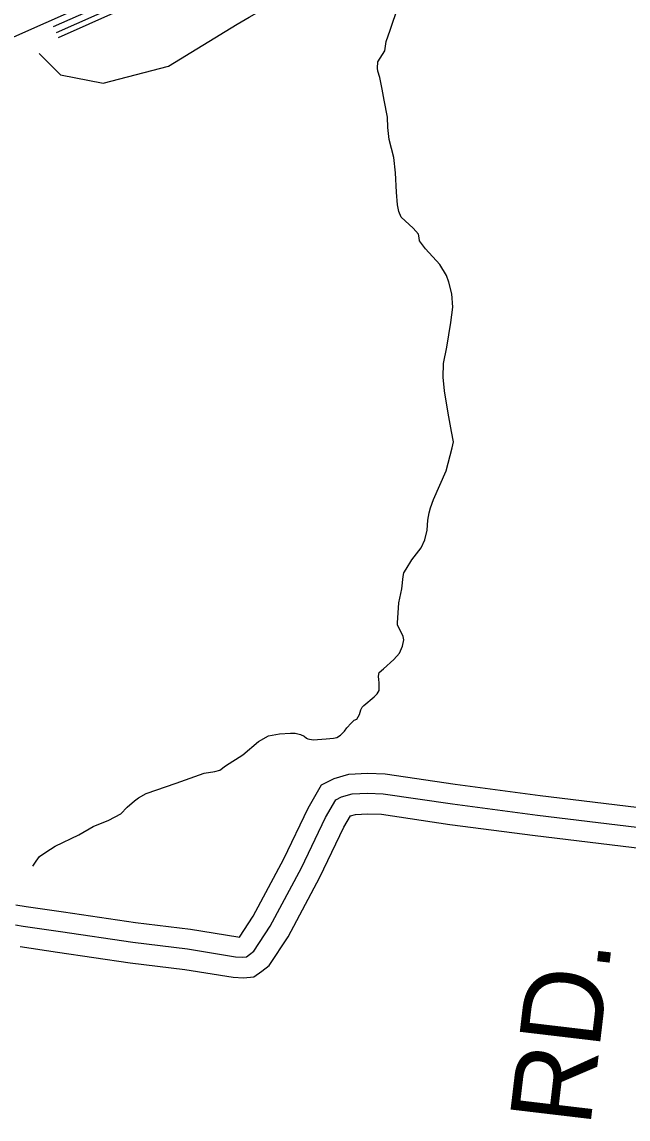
# Model space of a CAD drawing. Extents: x 1551132 to 1791609, y 378168 to 563823.
# Drawn here: x 1601556 to 1604322, y 463814 to 468823 of the extents above; entities that cross this region are included whole.
import ezdxf

# ---------------------------------------------------------------- set-up
doc = ezdxf.new("R2010")
doc.units = 0
for name, color, linetype in [('DESIGN - ROW - Right-of-Way and Easement Labels', 7, 'Continuous'), ('DESIGN - TRANSPORTATION - Text', 7, 'Continuous'), ('SURVEY - CENTERLINE - Preliminary Text', 7, 'Continuous'), ('SURVEY - PROPERTY - Owners', 7, 'Continuous')]:
    doc.layers.add(name, color=color, linetype=linetype)

msp = doc.modelspace()

# ---------------------------------------------------------------- linework, layer by layer
at = {"layer": 'DESIGN - TRANSPORTATION - Text'}
for points in [[(1603285.813, 467931.238), (1603276.138, 467957.431), (1603270.514, 467987.582), (1603265.264, 468045.8), (1603260.389, 468134.085), (1603253.289, 468204.354), (1603232.323, 468286.839), (1603225.006, 468341.074), (1603223.632, 468389.209), (1603208.59, 468465.602), (1603199.224, 468515.854), (1603189.916, 468570.113), (1603180.266, 468598.314), (1603178.441, 468612.373), (1603180.808, 468640.415), (1603211.507, 468692.125), (1603218.057, 468734.143), (1603236.748, 468786.019), (1603272.181, 468893.805), (1603295.339, 468981.707), (1603308.255, 469051.709), (1603307.655, 469057.793), (1603520.55, 469393.318), (1603541.575, 469563.464)], [(1601633.877, 468679.34), (1601731.583, 468582.413), (1601926.004, 468543.52), (1602224.105, 468621.314), (1602538.531, 468812.594), (1602593.23, 468844.887), (1602859.515, 468997.666), (1602916.039, 469032.984), (1602958.497, 469064.493), (1603007.137, 469109.944), (1603057.711, 469149.362), (1603083.969, 469167.046), (1603100.035, 469170.837), (1603132.176, 469178.421), (1603198.349, 469185.546), (1603405.361, 469211.78)], [(1601606.109, 464968.644), (1601621.209, 464991.028), (1601636.25, 465012.32), (1601664.533, 465031.987), (1601706.94, 465059.488), (1601815.746, 465112.139), (1601880.311, 465149.365), (1601952.768, 465178.449), (1602007.216, 465207.792), (1602035.632, 465237.476), (1602070.057, 465267.085), (1602088.248, 465280.877), (1602122.547, 465300.461), (1602259.311, 465346.721), (1602388.058, 465393.097), (1602436.215, 465400.464), (1602458.806, 465406.822), (1602484.597, 465425.873), (1602563.354, 465476.932), (1602636.227, 465538.101), (1602680.609, 465563.56), (1602730.791, 465572.902), (1602780.899, 465576.235), (1602802.09, 465575.385), (1602826.864, 465569.593), (1602844.53, 465561.652), (1602854.688, 465553.176), (1602860.638, 465549.085), (1602884.613, 465544.751), (1602944.753, 465549.951), (1602978.102, 465553.535), (1602992.885, 465555.31), (1603009.051, 465567.127), (1603027.309, 465584.919), (1603038.017, 465599.736), (1603057.8, 465620.595), (1603072, 465634.437), (1603084.091, 465640.287), (1603096.358, 465660.171), (1603102.649, 465682.146), (1603108.699, 465693.847), (1603116.924, 465701.997), (1603163.49, 465741.465), (1603177.681, 465755.307), (1603186.714, 465770.016), (1603186.156, 465791.283), (1603186.364, 465807.316), (1603184.514, 465819.375), (1603182.723, 465835.442), (1603186.714, 465853.051), (1603205.18, 465869.218), (1603253.796, 465912.669), (1603278.187, 465940.412), (1603292.82, 465973.546), (1603299.003, 466002.28), (1603295.187, 466016.364), (1603277.654, 466054.698), (1603269.729, 466068.44), (1603269.954, 466078.865), (1603275.146, 466171.018), (1603289.987, 466234.978), (1603295.629, 466290.387), (1603298.928, 466307.038), (1603309.17, 466324.938), (1603335.736, 466366.681), (1603378.51, 466422.241), (1603394.985, 466458.109), (1603405.568, 466502.076), (1603408.159, 466548.153), (1603414.609, 466582.153), (1603420.901, 466604.121), (1603433.401, 466642.047), (1603491.166, 466773.592), (1603519.69, 466879.12), (1603525.932, 466906.587), (1603515.515, 466953.705), (1603500.558, 467036.115), (1603483.85, 467138.593), (1603478.65, 467200.82), (1603479.45, 467262.963), (1603494.441, 467338.948), (1603513.907, 467450.959), (1603522.824, 467521.011), (1603517.591, 467581.23), (1603504.274, 467635.548), (1603492.65, 467665.782), (1603463.259, 467716.3), (1603398.094, 467787.36), (1603370.528, 467823.827), (1603368.711, 467837.886), (1603365.528, 467854.928), (1603341.245, 467882.362), (1603285.813, 467931.238)]]:
    msp.add_lwpolyline(points, dxfattribs=at)
at = {"layer": 'SURVEY - CENTERLINE - Preliminary Text'}
for points in [[(1599682.948, 467940.786), (1602462.092, 469175.429), (1603866.117, 469846.705)], [(1601700.443, 468803.135), (1601980.119, 468927.389)], [(1601713.042, 468774.818), (1601992.711, 468899.063)], [(1601723.1, 468752.234), (1602002.744, 468876.471)]]:
    msp.add_lwpolyline(points, dxfattribs=at)
at = {"layer": 'SURVEY - PROPERTY - Owners'}
for points in [[(1601528.544, 464791.189), (1601574.56, 464784.589), (1601744.872, 464759.138), (1602073.798, 464710.562), (1602324.75, 464680.387), (1602540.495, 464644.936), (1602548.195, 464644.419), (1602611.344, 464740.163), (1602750.682, 465002.22), (1602861.38, 465233.568), (1602923.012, 465338.962), (1602980.477, 465369.347), (1603047.742, 465388.405), (1603132.223, 465392.689), (1603213.205, 465389.647), (1603533.614, 465342.38), (1603920.738, 465291.287), (1604560.948, 465214.002)], [(1601526.186, 464699.887), (1601561.427, 464694.836), (1601731.539, 464669.411), (1602061.756, 464620.643), (1602311.976, 464590.559), (1602530.095, 464554.717), (1602564.136, 464552.442), (1602580.178, 464554.317), (1602594.277, 464564.234), (1602614.435, 464580.109), (1602689.417, 464693.796), (1602831.672, 464961.328), (1602941.578, 465191.025), (1602988.26, 465270.852), (1603014.41, 465284.678), (1603062.592, 465298.328), (1603132.823, 465301.895), (1603204.855, 465299.187), (1603521.064, 465252.536), (1603909.372, 465201.293), (1604549.923, 465123.966)], [(1601547.769, 464601.534), (1601717.681, 464576.142), (1602049.24, 464527.174), (1602298.701, 464497.182), (1602519.279, 464460.931), (1602566.486, 464457.781), (1602614.868, 464463.439), (1602650.609, 464488.573), (1602684.75, 464515.466), (1602770.582, 464645.594), (1602915.862, 464918.827), (1603024.943, 465146.799), (1603054.984, 465198.167), (1603078.025, 465204.692), (1603133.448, 465207.509), (1603196.18, 465205.151), (1603508.015, 465159.15), (1603897.555, 465107.74), (1604538.465, 465030.372)]]:
    msp.add_lwpolyline(points, dxfattribs=at)

# ---------------------------------------------------------------- texts
at = {"layer": 'DESIGN - ROW - Right-of-Way and Easement Labels'}
msp.add_text('RD.', height=370.0094, rotation=83.234308, dxfattribs=at).set_placement((1604148.424, 463773.222))

doc.saveas('drawing.dxf')
